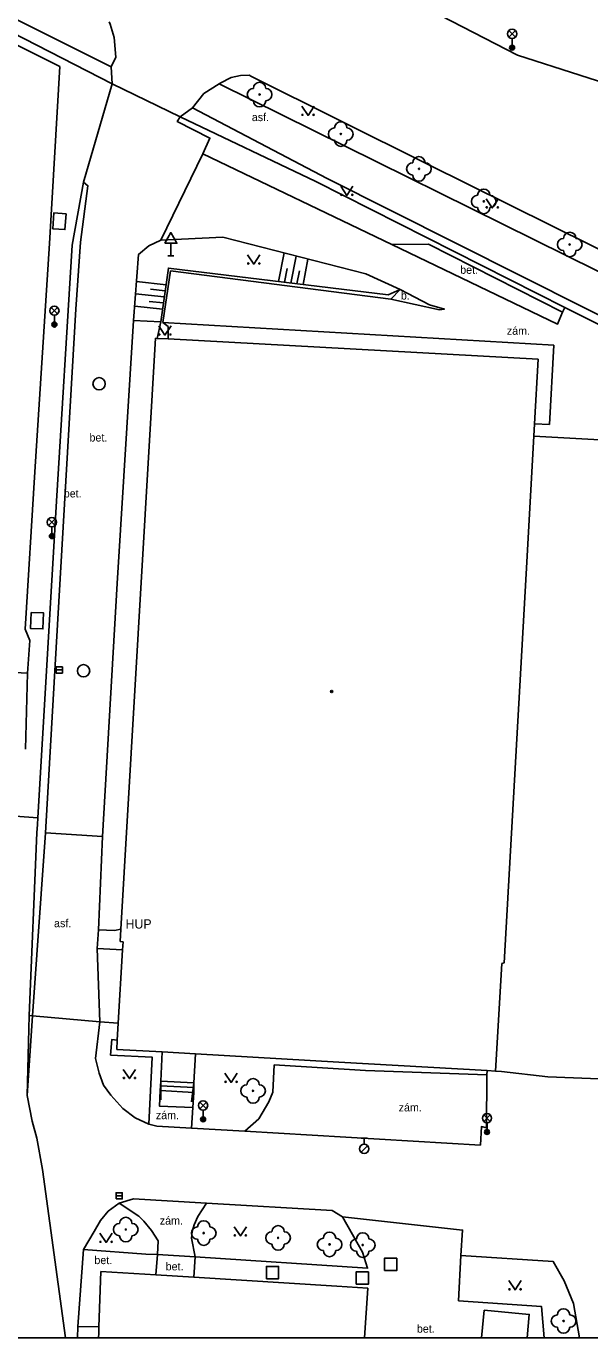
# Model space of a CAD drawing. Extents: x -598233 to -596890, y -1157848 to -1156431.
# Drawn here: x -597212.8 to -597167, y -1157848.5 to -1157742 of the extents above; entities that cross this region are included whole.
import ezdxf

# ---------------------------------------------------------------- set-up
doc = ezdxf.new("R2010")
doc.units = 0
for name, color, linetype in [('Level 10', 7, 'Continuous'), ('Level 11', 7, 'Continuous'), ('Level 14', 7, 'Continuous'), ('Level 15', 7, 'Continuous'), ('Level 22', 7, 'Continuous'), ('Level 26', 7, 'Continuous'), ('Level 27', 7, 'Continuous'), ('Level 28', 7, 'Continuous'), ('Level 33', 7, 'Continuous'), ('Level 34', 7, 'Continuous'), ('Level 36', 7, 'Continuous'), ('Level 39', 7, 'Continuous'), ('Level 40', 7, 'Continuous'), ('Level 41', 7, 'Continuous'), ('Level 5', 7, 'Continuous'), ('Level 51', 7, 'Continuous'), ('Level 7', 7, 'Continuous'), ('Level 8', 7, 'Continuous'), ('Level 9', 7, 'Continuous'), ('Vrstva 60', 7, 'Continuous'), ('zajmove_uzemi', 7, 'Continuous')]:
    doc.layers.add(name, color=color, linetype=linetype)

msp = doc.modelspace()

# ---------------------------------------------------------------- linework, layer by layer
at = {"layer": 'Level 10'}
for points in [[(-597189.9, -1157735.54), (-597172.9, -1157744.3), (-597152.6599, -1157750.8), (-597135.35, -1157759.45), (-597117.53, -1157772.47), (-597117.4099, -1157772.56), (-597102.1599, -1157780.3)], [(-597206.08, -1157741.61), (-597206.02, -1157741.8), (-597205.68, -1157742.86), (-597205.55, -1157744.4699), (-597205.92, -1157745.25)], [(-597205.92, -1157745.25), (-597205.84, -1157746.62)], [(-597197.07, -1157746.57), (-597196.17, -1157746.13), (-597195.42, -1157745.96), (-597194.72, -1157745.93)], [(-597194.52, -1157746.03), (-597194.72, -1157745.93)], [(-597180.23, -1157753.15), (-597194.52, -1157746.03)], [(-597199.31, -1157748.59), (-597198.4, -1157747.43), (-597197.15, -1157746.62), (-597197.07, -1157746.57)], [(-597200.32, -1157749.31), (-597199.31, -1157748.59)], [(-597133.65, -1157776.24), (-597137.78, -1157774.19), (-597140.44, -1157772.87), (-597153.47, -1157766.42), (-597180.23, -1157753.15)]]:
    msp.add_lwpolyline(points, dxfattribs=at)
at = {"layer": 'Level 11'}
for p, q in [((-597175.8432, -1157848.4611), (-597175.63, -1157846.2199)), ((-597208.63, -1157847.54), (-597208.659, -1157848.4611))]:
    msp.add_line(p, q, dxfattribs=at)
for points in [[(-597243.89, -1157726.48), (-597235.72, -1157730.49), (-597218.42, -1157738.99), (-597205.92, -1157745.25)], [(-597246.2199, -1157727.49), (-597246.4099, -1157727.98), (-597234.2199, -1157733.9699), (-597232.46, -1157734.17), (-597219.06, -1157740.77), (-597210.1, -1157745.23), (-597210.94, -1157759.61), (-597212.14, -1157778.14), (-597212.9099, -1157790.93), (-597212.53, -1157791.84), (-597212.7199, -1157794.5)], [(-597197.15, -1157746.62), (-597163.88, -1157763.09), (-597151.7121, -1157769.2041)], [(-597200.32, -1157749.31), (-597200.56, -1157749.69), (-597197.9, -1157751.04), (-597198.48, -1157752.32)], [(-597188.39, -1157754.31), (-597199.31, -1157748.59)], [(-597201.88, -1157759.32), (-597198.48, -1157752.32)], [(-597198.48, -1157752.32), (-597183.13, -1157759.69)], [(-597208.18, -1157754.62), (-597207.82, -1157754.9099), (-597208.42, -1157759.5), (-597208.81, -1157764.92), (-597209.55, -1157777.96), (-597210.46, -1157793.35), (-597211.27, -1157807.4699)], [(-597151.68, -1157772.75), (-597188.39, -1157754.31)], [(-597209.59, -1157757.18), (-597209.69, -1157758.4699), (-597210.68, -1157758.4), (-597210.58, -1157757.1), (-597209.59, -1157757.18)], [(-597182.45, -1157763.33), (-597185.24, -1157762.07), (-597196.86, -1157759.09), (-597201.88, -1157759.32)], [(-597201.88, -1157759.32), (-597202.87, -1157759.78), (-597203.7, -1157760.48), (-597204.1, -1157765.84)], [(-597183.13, -1157759.69), (-597180.15, -1157759.65), (-597169.26, -1157765.17)], [(-597169.26, -1157765.17), (-597169.67, -1157766.1599), (-597183.13, -1157759.69)], [(-597201.74, -1157766.02), (-597201.1, -1157761.82), (-597183.2, -1157764.11)], [(-597183.2, -1157764.11), (-597179.25, -1157764.98), (-597178.85, -1157764.93), (-597180.05, -1157764.59), (-597182.45, -1157763.33)], [(-597183.2, -1157764.11), (-597182.45, -1157763.33)], [(-597169.26, -1157765.17), (-597169.07, -1157764.79)], [(-597204.1, -1157765.84), (-597205.44, -1157787.21), (-597206.63, -1157807.75)], [(-597204.1, -1157765.84), (-597201.9, -1157765.9699)], [(-597202.18, -1157767.3), (-597201.9, -1157765.9699)], [(-597201.31, -1157767.35), (-597201.31, -1157766.34), (-597201.74, -1157766.02)], [(-597212.42, -1157789.57), (-597211.42, -1157789.6), (-597211.4699, -1157790.9), (-597212.4699, -1157790.87), (-597212.42, -1157789.57)], [(-597212.7199, -1157794.5), (-597217.9699, -1157794.21), (-597218.04, -1157795.49)], [(-597212.9, -1157800.65), (-597212.7199, -1157794.5)], [(-597271.5, -1157801.85), (-597211.88, -1157806.24)], [(-597211.27, -1157807.4699), (-597212.31, -1157822.31)], [(-597211.27, -1157807.4699), (-597206.63, -1157807.75)], [(-597206.63, -1157807.75), (-597206.9699, -1157815.34)], [(-597206.9699, -1157815.34), (-597207.06, -1157816.86)], [(-597206.9699, -1157815.34), (-597205.67, -1157815.38), (-597205.15, -1157815.28)], [(-597207.06, -1157816.86), (-597206.85, -1157822.8)], [(-597207.06, -1157816.86), (-597205, -1157816.95)], [(-597212.31, -1157822.31), (-597212.76, -1157828.79)], [(-597206.85, -1157822.8), (-597207.21, -1157825.78), (-597206.9099, -1157826.98), (-597206.54, -1157827.96), (-597205.96, -1157828.77), (-597204.98, -1157829.84), (-597203.98, -1157830.59), (-597202.87, -1157831.12)], [(-597205.35, -1157822.9), (-597206.85, -1157822.8)], [(-597202.87, -1157831.12), (-597202.61, -1157825.67), (-597205.98, -1157825.5), (-597205.88, -1157824.25), (-597205.44, -1157824.29)], [(-597201.89, -1157827.61), (-597201.78, -1157825.25)], [(-597199.08, -1157825.4099), (-597199.21, -1157827.76)], [(-597195.08, -1157831.69), (-597193.92, -1157830.68), (-597193.11, -1157829.31), (-597192.79, -1157828.52), (-597192.68, -1157826.3), (-597185.25, -1157826.76), (-597175.4, -1157827.11)], [(-597195.08, -1157831.69), (-597175.93, -1157832.82), (-597175.84, -1157831.31), (-597175.42, -1157831.42), (-597175.4, -1157827.11)], [(-597175.4, -1157827.11), (-597175.38, -1157826.76)], [(-597201.95, -1157828.39), (-597201.89, -1157827.61)], [(-597201.92, -1157828), (-597199.2199, -1157828.15)], [(-597201.89, -1157827.61), (-597199.21, -1157827.76)], [(-597199.21, -1157827.76), (-597199.2199, -1157828.54)], [(-597199.3, -1157829.75), (-597202.01, -1157829.64), (-597201.95, -1157828.39)], [(-597201.95, -1157828.39), (-597199.2199, -1157828.54)], [(-597199.2199, -1157828.54), (-597199.3, -1157829.75)], [(-597199.3, -1157829.75), (-597199.4, -1157831.44)], [(-597202.87, -1157831.12), (-597202.21, -1157831.27), (-597199.4, -1157831.44)], [(-597199.4, -1157831.44), (-597195.08, -1157831.69)], [(-597205.28, -1157837.52), (-597206.1599, -1157838.17), (-597206.8, -1157838.94), (-597207.32, -1157839.84), (-597208.18, -1157841.28)], [(-597198.17, -1157837.52), (-597204.11, -1157837.19), (-597205.28, -1157837.52)], [(-597202.1599, -1157841.7), (-597202.12, -1157840.6), (-597202.64, -1157839.75), (-597203.27, -1157838.99), (-597203.68, -1157838.59), (-597205.28, -1157837.52)], [(-597199.11, -1157841.88), (-597199.4099, -1157840.36), (-597199.34, -1157839.83), (-597199.19, -1157839.3), (-597198.88, -1157838.6), (-597198.17, -1157837.52)], [(-597198.17, -1157837.52), (-597187.96, -1157838.13), (-597187.12, -1157838.64)], [(-597187.12, -1157838.64), (-597185.51, -1157841.5), (-597185.09, -1157842.82), (-597199.11, -1157841.88)], [(-597187.12, -1157838.64), (-597177.37, -1157839.71), (-597177.51, -1157841.78)], [(-597208.18, -1157841.28), (-597208.63, -1157847.54)], [(-597208.18, -1157841.28), (-597203.11, -1157841.67), (-597202.1599, -1157841.7)], [(-597202.1599, -1157841.7), (-597202.3, -1157843.35)], [(-597202.1599, -1157841.7), (-597199.11, -1157841.88)], [(-597199.11, -1157841.88), (-597199.2199, -1157843.54)], [(-597177.51, -1157841.78), (-597177.7, -1157845.45)], [(-597167.8824, -1157848.4611), (-597168.37, -1157845.69), (-597169.12, -1157843.84), (-597170.01, -1157842.27), (-597177.51, -1157841.78)], [(-597170.7471, -1157848.4611), (-597170.9699, -1157845.9099), (-597177.7, -1157845.45)], [(-597175.63, -1157846.2199), (-597171.96, -1157846.57), (-597172.1399, -1157848.4611)], [(-597208.63, -1157847.54), (-597206.92, -1157847.56)]]:
    msp.add_lwpolyline(points, dxfattribs=at)
at = {"layer": 'Level 14'}
msp.add_lwpolyline([(-597201.9, -1157765.9699), (-597201.28, -1157761.6), (-597183.4099, -1157763.78), (-597182.45, -1157763.33)], dxfattribs=at)
at = {"layer": 'Level 15'}
for points in [[(-597191.88, -1157760.37), (-597192.33, -1157762.69)], [(-597190.9099, -1157760.62), (-597191.34, -1157762.81)], [(-597189.94, -1157760.86), (-597190.34, -1157762.93)], [(-597191.62, -1157761.62), (-597191.84, -1157762.75)], [(-597190.63, -1157761.81), (-597190.84, -1157762.87)], [(-597203.86, -1157762.69), (-597201.4699, -1157762.95)], [(-597202.7199, -1157763.32), (-597201.54, -1157763.44)], [(-597203.94, -1157763.69), (-597201.61, -1157763.94)], [(-597202.83, -1157764.31), (-597201.68, -1157764.43)], [(-597204.01, -1157764.69), (-597201.75, -1157764.93)]]:
    msp.add_lwpolyline(points, dxfattribs=at)
at = {"layer": 'Level 22'}
for centre in [(-597193.87, -1157747.5), (-597187.27, -1157750.71), (-597180.92, -1157753.54), (-597175.65, -1157756.18), (-597168.67, -1157759.68), (-597194.4, -1157828.4099), (-597204.74, -1157839.67), (-597198.4099, -1157839.96), (-597192.36, -1157840.35), (-597188.18, -1157840.88), (-597185.49, -1157840.93), (-597169.17, -1157847.1)]:
    msp.add_circle(centre, 0.05, dxfattribs=at)
for centre, start, end in [((-597194.37, -1157747.5), 90, 270), ((-597193.87, -1157747), 0, 180), ((-597193.37, -1157747.5), 270, 90), ((-597193.87, -1157748), 180, 0), ((-597187.77, -1157750.71), 90, 270), ((-597187.27, -1157750.21), 0, 180), ((-597186.77, -1157750.71), 270, 90), ((-597187.27, -1157751.21), 180, 0), ((-597180.92, -1157753.04), 0, 180), ((-597181.42, -1157753.54), 90, 270), ((-597180.42, -1157753.54), 270, 90), ((-597180.92, -1157754.04), 180, 0), ((-597176.15, -1157756.18), 90, 270), ((-597175.65, -1157755.68), 0, 180), ((-597175.15, -1157756.18), 270, 90), ((-597175.65, -1157756.68), 180, 0), ((-597168.67, -1157759.18), 0, 180), ((-597169.17, -1157759.68), 90, 270), ((-597168.17, -1157759.68), 270, 90), ((-597168.67, -1157760.18), 180, 0), ((-597194.9, -1157828.4099), 90, 270), ((-597194.4, -1157827.9099), 0, 180), ((-597193.9, -1157828.4099), 270, 90), ((-597194.4, -1157828.9099), 180, 0), ((-597204.74, -1157839.17), 0, 180), ((-597198.4099, -1157839.46), 0, 180), ((-597205.24, -1157839.67), 90, 270), ((-597204.24, -1157839.67), 270, 90), ((-597198.9099, -1157839.96), 90, 270), ((-597197.9099, -1157839.96), 270, 90), ((-597192.86, -1157840.35), 90, 270), ((-597192.36, -1157839.85), 0, 180), ((-597191.86, -1157840.35), 270, 90), ((-597188.18, -1157840.38), 0, 180), ((-597185.49, -1157840.43), 0, 180), ((-597204.74, -1157840.17), 180, 0), ((-597198.4099, -1157840.46), 180, 0), ((-597192.36, -1157840.85), 180, 0), ((-597188.68, -1157840.88), 90, 270), ((-597187.68, -1157840.88), 270, 90), ((-597185.99, -1157840.93), 90, 270), ((-597184.99, -1157840.93), 270, 90), ((-597188.18, -1157841.38), 180, 0), ((-597185.49, -1157841.43), 180, 0), ((-597169.17, -1157846.6), 0, 180), ((-597169.67, -1157847.1), 90, 270), ((-597168.67, -1157847.1), 270, 90), ((-597169.17, -1157847.6), 180, 0)]:
    msp.add_arc(centre, 0.5, start, end, dxfattribs=at)
at = {"layer": 'Level 26'}
for points in [[(-597183.73, -1157843), (-597182.73, -1157843), (-597182.73, -1157842), (-597183.73, -1157842)], [(-597193.32, -1157843.67), (-597192.32, -1157843.67), (-597192.32, -1157842.67), (-597193.32, -1157842.67)], [(-597186.03, -1157844.12), (-597185.03, -1157844.12), (-597185.03, -1157843.12), (-597186.03, -1157843.12)]]:
    msp.add_lwpolyline(points, close=True, dxfattribs=at)
at = {"layer": 'Level 27'}
for p, q in [((-597210.39, -1157794.23), (-597209.89, -1157794.23)), ((-597205.53, -1157836.93), (-597205.03, -1157836.93))]:
    msp.add_line(p, q, dxfattribs=at)
for points in [[(-597210.39, -1157794.48), (-597209.89, -1157794.48), (-597209.89, -1157793.98), (-597210.39, -1157793.98)], [(-597205.53, -1157837.18), (-597205.03, -1157837.18), (-597205.03, -1157836.68), (-597205.53, -1157836.68)]]:
    msp.add_lwpolyline(points, close=True, dxfattribs=at)
for centre in [(-597206.9099, -1157770.99), (-597208.17, -1157794.3)]:
    msp.add_circle(centre, 0.5, dxfattribs=at)
at = {"layer": 'Level 28'}
for p, q in [((-597185.62, -1157832.245), (-597185.12, -1157832.245)), ((-597185.37, -1157832.745), (-597185.37, -1157832.245)), ((-597185.628, -1157833.392), (-597185.098, -1157832.862))]:
    msp.add_line(p, q, dxfattribs=at)
msp.add_circle((-597185.37, -1157833.12), 0.375, dxfattribs=at)
at = {"layer": 'Level 33'}
for p, q in [((-597173.615, -1157742.84), (-597173.085, -1157742.31)), ((-597173.615, -1157742.31), (-597173.085, -1157742.84)), ((-597173.35, -1157742.95), (-597173.35, -1157743.7)), ((-597210.805, -1157765.32), (-597210.275, -1157764.79)), ((-597210.805, -1157764.79), (-597210.275, -1157765.32)), ((-597210.54, -1157765.43), (-597210.54, -1157766.18)), ((-597211.015, -1157782.5), (-597210.485, -1157781.97)), ((-597211.015, -1157781.97), (-597210.485, -1157782.5)), ((-597210.75, -1157782.61), (-597210.75, -1157783.36)), ((-597198.725, -1157829.8599), (-597198.195, -1157829.3299)), ((-597198.725, -1157829.3299), (-597198.195, -1157829.8599)), ((-597198.46, -1157829.9699), (-597198.46, -1157830.7199)), ((-597175.655, -1157830.89), (-597175.125, -1157830.36)), ((-597175.655, -1157830.36), (-597175.125, -1157830.89)), ((-597175.39, -1157831), (-597175.39, -1157831.75))]:
    msp.add_line(p, q, dxfattribs=at)
for centre, radius in [((-597173.35, -1157742.575), 0.375), ((-597173.35, -1157743.7), 0.2), ((-597173.35, -1157743.7), 0.1445), ((-597173.35, -1157743.7), 0.0876), ((-597210.54, -1157765.055), 0.375), ((-597210.54, -1157766.18), 0.2), ((-597210.54, -1157766.18), 0.1445), ((-597210.54, -1157766.18), 0.0876), ((-597210.75, -1157782.235), 0.375), ((-597210.75, -1157783.36), 0.2), ((-597210.75, -1157783.36), 0.1445), ((-597210.75, -1157783.36), 0.0876), ((-597198.46, -1157829.5949), 0.375), ((-597175.39, -1157830.625), 0.375), ((-597198.46, -1157830.7199), 0.2), ((-597198.46, -1157830.7199), 0.1445), ((-597198.46, -1157830.7199), 0.0876), ((-597175.39, -1157831.75), 0.2), ((-597175.39, -1157831.75), 0.1445), ((-597175.39, -1157831.75), 0.0876)]:
    msp.add_circle(centre, radius, dxfattribs=at)
at = {"layer": 'Level 34'}
for p, q in [((-597201.08, -1157759.572), (-597201.08, -1157760.59)), ((-597201.33, -1157760.59), (-597200.83, -1157760.59))]:
    msp.add_line(p, q, dxfattribs=at)
msp.add_lwpolyline([(-597201.58, -1157759.572), (-597200.58, -1157759.572), (-597201.08, -1157758.706)], close=True, dxfattribs=at)
at = {"layer": 'Level 36'}
for points in [[(-597190.43, -1157748.45), (-597189.93, -1157749.2), (-597189.43, -1157748.45)], [(-597187.28, -1157754.95), (-597186.78, -1157755.7), (-597186.28, -1157754.95)], [(-597175.46, -1157755.96), (-597174.96, -1157756.71), (-597174.46, -1157755.96)], [(-597194.84, -1157760.52), (-597194.34, -1157761.27), (-597193.84, -1157760.52)], [(-597202.06, -1157766.29), (-597201.56, -1157767.04), (-597201.06, -1157766.29)], [(-597204.94, -1157826.67), (-597204.44, -1157827.42), (-597203.94, -1157826.67)], [(-597196.68, -1157826.98), (-597196.18, -1157827.73), (-597195.68, -1157826.98)], [(-597206.84, -1157839.9699), (-597206.34, -1157840.7199), (-597205.84, -1157839.9699)], [(-597195.93, -1157839.44), (-597195.43, -1157840.19), (-597194.93, -1157839.44)], [(-597173.61, -1157843.82), (-597173.11, -1157844.57), (-597172.61, -1157843.82)]]:
    msp.add_lwpolyline(points, dxfattribs=at)
for centre in [(-597190.3802, -1157749.1498), (-597189.4808, -1157749.1498), (-597187.2302, -1157755.6498), (-597186.3308, -1157755.6498), (-597175.4102, -1157756.6598), (-597174.5108, -1157756.6598), (-597194.7902, -1157761.2198), (-597193.8908, -1157761.2198), (-597202.0102, -1157766.9898), (-597201.1108, -1157766.9898), (-597204.8902, -1157827.3698), (-597203.9908, -1157827.3698), (-597196.6302, -1157827.6798), (-597195.7308, -1157827.6798), (-597206.7902, -1157840.6697), (-597205.8908, -1157840.6697), (-597195.8802, -1157840.1398), (-597194.9808, -1157840.1398), (-597173.5602, -1157844.5198), (-597172.6608, -1157844.5198)]:
    msp.add_circle(centre, 0.05, dxfattribs=at)
at = {"layer": 'Level 39'}
for radius in [0.09, 0.0398]:
    msp.add_circle((-597188.01, -1157795.98), radius, dxfattribs=at)
at = {"layer": 'Level 5'}
for p, q in [((-597185.3333, -1157848.4611), (-597185.08, -1157844.42)), ((-597206.9647, -1157848.4611), (-597206.94, -1157848.08))]:
    msp.add_line(p, q, dxfattribs=at)
for points in [[(-597205.15, -1157815.28), (-597202.32, -1157767.29)], [(-597202.32, -1157767.29), (-597202.18, -1157767.3)], [(-597202.18, -1157767.3), (-597201.31, -1157767.35)], [(-597201.31, -1157767.35), (-597171.23, -1157768.99)], [(-597171.23, -1157768.99), (-597171.52, -1157774.24)], [(-597171.58, -1157775.24), (-597171.52, -1157774.24)], [(-597171.58, -1157775.24), (-597172.2199, -1157786.42)], [(-597165.25, -1157775.6), (-597171.58, -1157775.24)], [(-597172.2199, -1157786.42), (-597173.99, -1157818.02)], [(-597205.21, -1157816.29), (-597205.15, -1157815.28)], [(-597204.96, -1157816.31), (-597205.21, -1157816.29)], [(-597205, -1157816.95), (-597204.96, -1157816.31)], [(-597205.35, -1157822.9), (-597205, -1157816.95)], [(-597174.19, -1157818.06), (-597174.7, -1157826.8)], [(-597173.99, -1157818.02), (-597174.19, -1157818.06)], [(-597205.44, -1157824.29), (-597205.35, -1157822.9)], [(-597205.48, -1157825.04), (-597205.44, -1157824.29)], [(-597201.78, -1157825.25), (-597205.48, -1157825.04)], [(-597201.78, -1157825.25), (-597199.08, -1157825.4099)], [(-597187.44, -1157826.07), (-597199.08, -1157825.4099)], [(-597175.38, -1157826.76), (-597187.44, -1157826.07)], [(-597174.7, -1157826.8), (-597175.38, -1157826.76)], [(-597174.2, -1157826.83), (-597174.7, -1157826.8)], [(-597174.2, -1157826.83), (-597170.44, -1157827.26)], [(-597170.44, -1157827.26), (-597158.68, -1157827.7199)], [(-597206.92, -1157847.56), (-597206.78, -1157843.07)], [(-597206.78, -1157843.07), (-597202.3, -1157843.35)], [(-597202.3, -1157843.35), (-597199.2199, -1157843.54)], [(-597199.2199, -1157843.54), (-597187.58, -1157844.26)], [(-597187.58, -1157844.26), (-597185.08, -1157844.42)], [(-597206.94, -1157848.08), (-597206.92, -1157847.56)]]:
    msp.add_lwpolyline(points, dxfattribs=at)
at = {"layer": 'Level 51'}
for points in [[(-597201.74, -1157766.02), (-597169.9699, -1157767.86)], [(-597169.9699, -1157767.86), (-597170.32, -1157774.31)], [(-597170.32, -1157774.31), (-597171.52, -1157774.24)]]:
    msp.add_lwpolyline(points, dxfattribs=at)
at = {"layer": 'Level 7'}
msp.add_line((-597211.5, -1157834.8), (-597209.647, -1157848.4611), dxfattribs=at)
for points in [[(-597219.13, -1157739.84), (-597205.84, -1157746.62)], [(-597205.84, -1157746.62), (-597208.18, -1157754.62)], [(-597200.32, -1157749.31), (-597189.31, -1157754.57), (-597169.07, -1157764.79)], [(-597208.18, -1157754.62), (-597209.11, -1157759.74), (-597210.36, -1157780.52), (-597211.88, -1157806.24)], [(-597169.07, -1157764.79), (-597151.97, -1157773.3), (-597146.9, -1157775.82)], [(-597211.88, -1157806.24), (-597211.9099, -1157806.78), (-597211.98, -1157807.45), (-597212.59, -1157822.28)], [(-597212.59, -1157822.28), (-597212.76, -1157828.79)], [(-597212.76, -1157828.79), (-597212.34, -1157830.88), (-597211.96, -1157832.24)]]:
    msp.add_lwpolyline(points, dxfattribs=at)
at = {"layer": 'Level 8'}
for points in [[(-597200.32, -1157749.31), (-597205.84, -1157746.62)], [(-597212.59, -1157822.28), (-597212.31, -1157822.31), (-597206.85, -1157822.8)], [(-597211.5, -1157834.8), (-597211.96, -1157832.24)]]:
    msp.add_lwpolyline(points, dxfattribs=at)
at = {"layer": 'Level 9'}
for points in [[(-597201.89, -1157827.61), (-597201.88, -1157829.14)], [(-597199.21, -1157827.76), (-597199.39, -1157829.31)]]:
    msp.add_lwpolyline(points, dxfattribs=at)
at = {"layer": 'Vrstva 60'}
msp.add_lwpolyline([(-598136.4065, -1157848.4611), (-597003.6644, -1157848.4611)], dxfattribs=at)
at = {"layer": 'zajmove_uzemi'}
msp.add_lwpolyline([(-598232.8901, -1156430.8558), (-596890.4624, -1156430.8558), (-596890.4624, -1157848.4611), (-598232.8901, -1157848.4611)], close=True, dxfattribs=at)

# ---------------------------------------------------------------- texts
at = {"layer": 'Level 40'}
for s, p in [('asf.', (-597194.5, -1157749.66)), ('bet.', (-597177.57, -1157762.06)), ('b.', (-597182.39, -1157764.15)), ('zám.', (-597173.78, -1157767.01)), ('bet.', (-597207.69, -1157775.68)), ('bet.', (-597209.78, -1157780.2199)), ('asf.', (-597210.57, -1157815.12)), ('zám.', (-597182.57, -1157830.08)), ('zám.', (-597202.3, -1157830.71)), ('zám.', (-597201.98, -1157839.27)), ('bet.', (-597207.29, -1157842.48)), ('bet.', (-597201.5, -1157842.99)), ('bet.', (-597181.09, -1157848.05))]:
    msp.add_text(s, height=0.65, dxfattribs=at).set_placement(p)
at = {"layer": 'Level 41'}
msp.add_text('HUP', height=0.75, dxfattribs=at).set_placement((-597204.76, -1157815.23))

doc.saveas('drawing.dxf')
